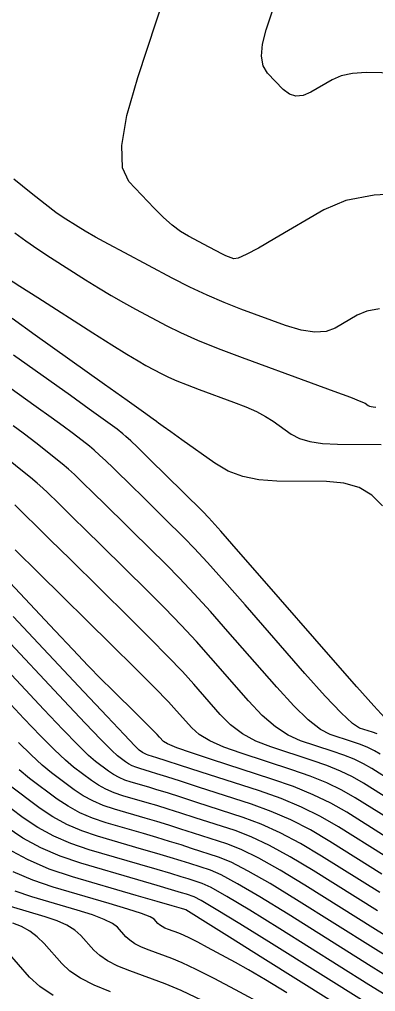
# Model space of a CAD drawing. Extents: x 2082232 to 2083549, y 592624 to 593832.
# Drawn here: x 2082442.12 to 2082458.68, y 593303.97 to 593349.24 of the extents above; entities that cross this region are included whole.
import ezdxf

# ---------------------------------------------------------------- set-up
doc = ezdxf.new("R2010")
doc.units = 0
doc.layers.add('DT_X_Contour_Major', color=7, linetype='Continuous')
doc.layers.add('DT_X_Contour_Minor', color=7, linetype='Continuous')

msp = doc.modelspace()

# ---------------------------------------------------------------- linework, layer by layer
at = {"layer": 'DT_X_Contour_Major'}
for points in [[(2082455.677, 593345.845), (2082455.318, 593345.689), (2082454.984, 593345.66), (2082454.675, 593345.757), (2082454.391, 593345.98), (2082453.666, 593346.743), (2082453.458, 593347.084), (2082453.377, 593347.533), (2082453.424, 593348.092), (2082453.598, 593348.76), (2082454.231, 593350.686)], [(2082459.621, 593349.209), (2082459.776, 593349.063), (2082461.402, 593347.586), (2082461.838, 593347.109), (2082461.926, 593346.785), (2082461.666, 593346.613), (2082461.058, 593346.595), (2082458.973, 593346.75), (2082458.243, 593346.773), (2082457.615, 593346.728), (2082457.089, 593346.613), (2082456.667, 593346.428), (2082455.677, 593345.845)], [(2082459.013, 593326.586), (2082458.518, 593327.081), (2082457.917, 593327.436), (2082457.21, 593327.651), (2082456.398, 593327.726), (2082454.091, 593327.74), (2082453.263, 593327.795), (2082452.506, 593327.953), (2082451.822, 593328.211), (2082451.21, 593328.572), (2082449.674, 593329.668), (2082449.169, 593330.028), (2082448.808, 593330.287), (2082448.589, 593330.443), (2082448.513, 593330.499), (2082448.501, 593330.51), (2082448.497, 593330.514), (2082448.494, 593330.517), (2082448.492, 593330.519), (2082448.491, 593330.52), (2082448.49, 593330.52), (2082448.339, 593330.628), (2082447.886, 593330.951), (2082447.131, 593331.489), (2082446.075, 593332.243), (2082442.855, 593334.538), (2082441.778, 593335.31)], [(2082459.384, 593312.884), (2082458.122, 593313.675), (2082457.618, 593313.964), (2082457.052, 593314.237), (2082456.424, 593314.495), (2082455.734, 593314.737), (2082453.811, 593315.36), (2082453.123, 593315.63), (2082452.5, 593315.974), (2082451.943, 593316.39), (2082451.452, 593316.879), (2082450.229, 593318.282), (2082449.698, 593318.87), (2082449.023, 593319.581), (2082448.203, 593320.417), (2082447.239, 593321.376), (2082444.476, 593324.099), (2082443.556, 593325.005), (2082442.869, 593325.683), (2082442.413, 593326.131), (2082442.19, 593326.351), (2082441.906, 593326.63)], [(2082458.882, 593308.585), (2082456.175, 593310.283), (2082455.186, 593310.873), (2082454.248, 593311.369), (2082453.362, 593311.772), (2082452.527, 593312.081), (2082450.369, 593312.781), (2082449.623, 593313.022), (2082449.002, 593313.219), (2082448.508, 593313.373), (2082448.139, 593313.484), (2082447.323, 593313.723), (2082447.027, 593313.822), (2082446.751, 593313.941), (2082446.495, 593314.081), (2082446.259, 593314.24), (2082445.655, 593314.692), (2082445.335, 593314.97), (2082444.83, 593315.464), (2082444.138, 593316.176), (2082443.26, 593317.104), (2082440.67, 593319.869)], [(2082459.807, 593303.396), (2082458.379, 593304.285), (2082454.228, 593306.89), (2082452.835, 593307.755), (2082451.77, 593308.395), (2082451.033, 593308.811), (2082450.624, 593309.003), (2082449.971, 593309.215), (2082449.646, 593309.317), (2082449.162, 593309.463), (2082448.519, 593309.654), (2082447.717, 593309.889), (2082445.365, 593310.576), (2082444.511, 593310.863), (2082443.715, 593311.207), (2082442.976, 593311.609), (2082442.295, 593312.069), (2082440.554, 593313.371)], [(2082450.649, 593303.54), (2082449.639, 593304.019), (2082448.893, 593304.33), (2082447.257, 593304.931), (2082446.692, 593305.16), (2082446.223, 593305.398), (2082445.852, 593305.644), (2082445.577, 593305.899), (2082444.973, 593306.588), (2082444.7, 593306.836), (2082444.331, 593307.064), (2082443.869, 593307.271), (2082443.311, 593307.458), (2082441.699, 593307.929)]]:
    msp.add_lwpolyline(points, dxfattribs=at)
at = {"layer": 'DT_X_Contour_Minor'}
for points in [[(2082447.213, 593341.685), (2082446.909, 593342.335), (2082446.877, 593343.361), (2082447.116, 593344.763), (2082447.626, 593346.54), (2082449.349, 593351.78)], [(2082458.865, 593335.762), (2082458.276, 593335.648), (2082457.826, 593335.46), (2082456.812, 593334.862), (2082456.382, 593334.702), (2082455.853, 593334.669), (2082455.224, 593334.763), (2082454.496, 593334.985), (2082452.423, 593335.746), (2082451.64, 593336.05), (2082450.845, 593336.393), (2082450.038, 593336.774), (2082449.219, 593337.194), (2082447.02, 593338.363), (2082446.266, 593338.768), (2082445.653, 593339.104), (2082445.181, 593339.373), (2082444.85, 593339.573), (2082444.156, 593340.017), (2082443.818, 593340.253), (2082443.322, 593340.629), (2082442.669, 593341.144), (2082441.859, 593341.798)], [(2082460.267, 593341.148), (2082458.626, 593341.056), (2082457.298, 593340.8), (2082456.285, 593340.377), (2082454, 593339.031), (2082453.238, 593338.593), (2082452.667, 593338.29), (2082452.287, 593338.123), (2082452.098, 593338.09), (2082451.847, 593338.182), (2082451.72, 593338.236), (2082451.527, 593338.329), (2082451.267, 593338.461), (2082450.941, 593338.633), (2082449.982, 593339.143), (2082449.613, 593339.368), (2082449.223, 593339.661), (2082448.814, 593340.022), (2082448.384, 593340.451), (2082447.213, 593341.685)], [(2082441.909, 593339.302), (2082442.423, 593338.923), (2082442.976, 593338.539), (2082443.567, 593338.151), (2082445.194, 593337.111), (2082445.796, 593336.733), (2082446.384, 593336.38), (2082446.956, 593336.051), (2082447.513, 593335.746), (2082448.978, 593334.967), (2082449.609, 593334.656), (2082450.403, 593334.308), (2082451.36, 593333.923), (2082452.48, 593333.501), (2082455.684, 593332.324), (2082456.742, 593331.934), (2082457.513, 593331.644), (2082457.997, 593331.455), (2082458.194, 593331.366), (2082458.336, 593331.265), (2082458.399, 593331.231), (2082458.48, 593331.207), (2082458.58, 593331.192), (2082458.698, 593331.187)], [(2082441.525, 593337.217), (2082442.135, 593336.825), (2082442.978, 593336.286), (2082445.538, 593334.649), (2082446.412, 593334.093), (2082447.115, 593333.655), (2082447.646, 593333.334), (2082448.006, 593333.129), (2082448.737, 593332.74), (2082449.052, 593332.585), (2082449.448, 593332.412), (2082449.926, 593332.219), (2082450.485, 593332.008), (2082452.084, 593331.421), (2082452.649, 593331.201), (2082453.143, 593330.978), (2082453.566, 593330.754), (2082453.919, 593330.528), (2082454.767, 593329.923), (2082455.14, 593329.724), (2082455.623, 593329.58), (2082456.216, 593329.492), (2082456.919, 593329.46), (2082458.942, 593329.448)], [(2082459.113, 593316.725), (2082458.61, 593317.27), (2082457.812, 593318.167), (2082456.719, 593319.414), (2082453.41, 593323.209), (2082452.307, 593324.47), (2082451.481, 593325.41), (2082450.93, 593326.028), (2082450.655, 593326.324), (2082450.289, 593326.685), (2082450.115, 593326.856), (2082449.867, 593327.1), (2082449.545, 593327.415), (2082449.15, 593327.803), (2082447.997, 593328.935), (2082447.606, 593329.316), (2082447.298, 593329.611), (2082447.074, 593329.819), (2082446.933, 593329.942), (2082446.667, 593330.153), (2082446.456, 593330.31), (2082446.022, 593330.625), (2082445.366, 593331.095), (2082444.487, 593331.723), (2082441.846, 593333.606)], [(2082458.76, 593315.967), (2082458.544, 593316.043), (2082457.943, 593316.237), (2082457.616, 593316.451), (2082457.083, 593316.946), (2082456.345, 593317.723), (2082455.402, 593318.781), (2082452.615, 593321.977), (2082451.655, 593323.07), (2082450.866, 593323.953), (2082450.248, 593324.625), (2082449.801, 593325.087), (2082448.836, 593326.038), (2082448.475, 593326.393), (2082448.118, 593326.745), (2082447.762, 593327.094), (2082447.41, 593327.44), (2082446.474, 593328.359), (2082446.142, 593328.68), (2082445.848, 593328.954), (2082445.592, 593329.182), (2082445.374, 593329.364), (2082444.843, 593329.785), (2082444.572, 593329.992), (2082444.157, 593330.298), (2082443.6, 593330.702), (2082442.899, 593331.203), (2082440.837, 593332.673)], [(2082458.901, 593315.032), (2082458.628, 593315.189), (2082458.322, 593315.337), (2082457.982, 593315.476), (2082457.608, 593315.607), (2082456.566, 593315.945), (2082456.118, 593316.178), (2082455.555, 593316.622), (2082454.878, 593317.279), (2082454.085, 593318.147), (2082451.819, 593320.745), (2082451.003, 593321.67), (2082450.252, 593322.496), (2082449.566, 593323.223), (2082448.947, 593323.85), (2082447.383, 593325.392), (2082446.836, 593325.931), (2082446.368, 593326.391), (2082445.979, 593326.773), (2082445.67, 593327.077), (2082444.951, 593327.782), (2082444.678, 593328.043), (2082444.398, 593328.298), (2082444.11, 593328.545), (2082443.815, 593328.785), (2082443.019, 593329.418), (2082442.688, 593329.674), (2082442.293, 593329.971), (2082441.834, 593330.308)], [(2082459.484, 593313.744), (2082458.512, 593314.354), (2082458.123, 593314.577), (2082457.687, 593314.787), (2082457.203, 593314.986), (2082456.671, 593315.172), (2082455.189, 593315.652), (2082454.62, 593315.904), (2082454.028, 593316.298), (2082453.41, 593316.834), (2082452.769, 593317.513), (2082451.024, 593319.514), (2082450.35, 593320.27), (2082449.637, 593321.039), (2082448.885, 593321.82), (2082448.093, 593322.613), (2082445.929, 593324.745), (2082445.196, 593325.468), (2082444.618, 593326.037), (2082444.196, 593326.452), (2082443.93, 593326.714), (2082443.429, 593327.206), (2082443.214, 593327.407), (2082442.947, 593327.641), (2082442.628, 593327.908), (2082442.256, 593328.207), (2082441.195, 593329.05)], [(2082459.283, 593312.024), (2082457.733, 593312.997), (2082457.114, 593313.352), (2082456.418, 593313.688), (2082455.646, 593314.004), (2082454.798, 593314.301), (2082452.434, 593315.068), (2082451.625, 593315.357), (2082450.973, 593315.649), (2082450.476, 593315.946), (2082450.135, 593316.246), (2082449.433, 593317.05), (2082449.046, 593317.469), (2082448.408, 593318.124), (2082447.522, 593319.014), (2082446.385, 593320.139), (2082443.023, 593323.452), (2082441.917, 593324.543)], [(2082459.183, 593311.164), (2082457.344, 593312.318), (2082456.609, 593312.74), (2082455.783, 593313.138), (2082454.867, 593313.513), (2082453.861, 593313.866), (2082451.056, 593314.775), (2082450.128, 593315.083), (2082449.445, 593315.325), (2082449.009, 593315.502), (2082448.818, 593315.612), (2082448.638, 593315.819), (2082448.523, 593315.941), (2082448.314, 593316.154), (2082448.011, 593316.457), (2082447.613, 593316.85), (2082446.427, 593318.019), (2082445.928, 593318.52), (2082445.321, 593319.145), (2082444.606, 593319.895), (2082443.782, 593320.77), (2082441.443, 593323.267)], [(2082459.082, 593310.304), (2082456.954, 593311.64), (2082456.126, 593312.12), (2082455.24, 593312.559), (2082454.293, 593312.956), (2082453.288, 593313.313), (2082450.529, 593314.207), (2082449.614, 593314.504), (2082448.939, 593314.722), (2082448.503, 593314.861), (2082448.308, 593314.922), (2082448.107, 593314.981), (2082448.034, 593315.006), (2082447.966, 593315.035), (2082447.903, 593315.069), (2082447.844, 593315.109), (2082447.695, 593315.22), (2082447.493, 593315.421), (2082446.995, 593315.941), (2082446.204, 593316.779), (2082445.119, 593317.935), (2082441.833, 593321.443)], [(2082458.982, 593309.445), (2082456.565, 593310.961), (2082455.656, 593311.496), (2082454.744, 593311.964), (2082453.828, 593312.364), (2082452.908, 593312.697), (2082450.449, 593313.494), (2082449.618, 593313.763), (2082448.97, 593313.97), (2082448.506, 593314.117), (2082448.223, 593314.203), (2082447.715, 593314.352), (2082447.531, 593314.414), (2082447.359, 593314.488), (2082447.199, 593314.575), (2082447.052, 593314.674), (2082446.675, 593314.956), (2082446.414, 593315.195), (2082445.913, 593315.702), (2082445.171, 593316.477), (2082444.189, 593317.519), (2082441.251, 593320.656)], [(2082458.781, 593307.725), (2082455.786, 593309.604), (2082454.716, 593310.249), (2082453.753, 593310.775), (2082452.896, 593311.18), (2082452.147, 593311.466), (2082450.29, 593312.068), (2082449.628, 593312.281), (2082449.034, 593312.468), (2082448.51, 593312.629), (2082448.055, 593312.765), (2082446.932, 593313.093), (2082446.524, 593313.23), (2082446.144, 593313.395), (2082445.791, 593313.586), (2082445.466, 593313.806), (2082444.635, 593314.428), (2082444.257, 593314.744), (2082443.747, 593315.226), (2082443.105, 593315.874), (2082442.33, 593316.689), (2082440.089, 593319.081)], [(2082459.861, 593306.133), (2082458.681, 593306.865), (2082455.396, 593308.926), (2082454.246, 593309.626), (2082453.257, 593310.18), (2082452.431, 593310.588), (2082451.766, 593310.85), (2082450.21, 593311.354), (2082449.632, 593311.54), (2082449.066, 593311.717), (2082448.512, 593311.886), (2082447.97, 593312.046), (2082446.54, 593312.464), (2082446.021, 593312.638), (2082445.537, 593312.848), (2082445.088, 593313.092), (2082444.673, 593313.372), (2082443.615, 593314.164), (2082443.178, 593314.518), (2082442.664, 593314.988), (2082442.072, 593315.573)], [(2082459.843, 593305.221), (2082458.58, 593306.005), (2082455.007, 593308.247), (2082453.775, 593309.002), (2082452.761, 593309.585), (2082451.965, 593309.996), (2082451.385, 593310.234), (2082450.13, 593310.641), (2082449.637, 593310.799), (2082449.098, 593310.965), (2082448.515, 593311.142), (2082447.886, 593311.327), (2082446.148, 593311.835), (2082445.518, 593312.047), (2082444.93, 593312.301), (2082444.384, 593312.598), (2082443.88, 593312.937), (2082442.594, 593313.9), (2082442.1, 593314.293)], [(2082459.825, 593304.308), (2082458.48, 593305.145), (2082454.617, 593307.569), (2082453.305, 593308.379), (2082452.266, 593308.99), (2082451.499, 593309.404), (2082451.005, 593309.619), (2082450.051, 593309.928), (2082449.642, 593310.058), (2082449.13, 593310.214), (2082448.517, 593310.398), (2082447.801, 593310.608), (2082445.756, 593311.206), (2082445.015, 593311.455), (2082444.322, 593311.754), (2082443.68, 593312.104), (2082443.088, 593312.503), (2082441.574, 593313.635)], [(2082458.279, 593303.426), (2082453.838, 593306.212), (2082452.365, 593307.132), (2082451.275, 593307.801), (2082450.568, 593308.219), (2082450.244, 593308.387), (2082449.891, 593308.502), (2082449.651, 593308.576), (2082449.194, 593308.712), (2082448.521, 593308.91), (2082447.632, 593309.17), (2082444.973, 593309.947), (2082444.008, 593310.271), (2082443.108, 593310.66), (2082442.273, 593311.115), (2082441.502, 593311.635)], [(2082458.178, 593302.566), (2082453.449, 593305.533), (2082451.895, 593306.508), (2082450.779, 593307.206), (2082450.102, 593307.627), (2082449.863, 593307.772), (2082449.812, 593307.788), (2082449.656, 593307.835), (2082449.226, 593307.96), (2082448.524, 593308.166), (2082447.548, 593308.451), (2082444.581, 593309.318), (2082443.505, 593309.679), (2082442.501, 593310.114), (2082441.569, 593310.621)], [(2082454.561, 593303.908), (2082453.563, 593304.518), (2082452.768, 593304.99), (2082452.177, 593305.323), (2082450.871, 593306.028), (2082450.421, 593306.268), (2082450.047, 593306.458), (2082449.751, 593306.598), (2082449.533, 593306.689), (2082449.054, 593306.865), (2082448.888, 593306.932), (2082448.751, 593307.002), (2082448.642, 593307.074), (2082448.562, 593307.148), (2082448.385, 593307.35), (2082448.205, 593307.452), (2082447.796, 593307.607), (2082447.16, 593307.814), (2082446.297, 593308.073), (2082443.689, 593308.835), (2082442.737, 593309.157), (2082441.835, 593309.554)], [(2082455.048, 593302.495), (2082452.167, 593304.051), (2082451.172, 593304.58), (2082450.348, 593304.999), (2082449.695, 593305.309), (2082449.213, 593305.509), (2082448.155, 593305.898), (2082447.79, 593306.046), (2082447.487, 593306.2), (2082447.247, 593306.359), (2082447.069, 593306.523), (2082446.679, 593306.969), (2082446.452, 593307.144), (2082446.064, 593307.335), (2082445.515, 593307.542), (2082444.804, 593307.765), (2082442.694, 593308.382), (2082441.923, 593308.643)], [(2082446.358, 593303.964), (2082445.593, 593304.274), (2082444.959, 593304.596), (2082444.456, 593304.929), (2082444.085, 593305.274), (2082443.267, 593306.206), (2082442.947, 593306.528), (2082442.599, 593306.792), (2082442.223, 593307), (2082441.818, 593307.15)], [(2082443.696, 593303.794), (2082443.061, 593304.214), (2082442.592, 593304.649), (2082441.562, 593305.825)]]:
    msp.add_lwpolyline(points, dxfattribs=at)

doc.saveas('drawing.dxf')
